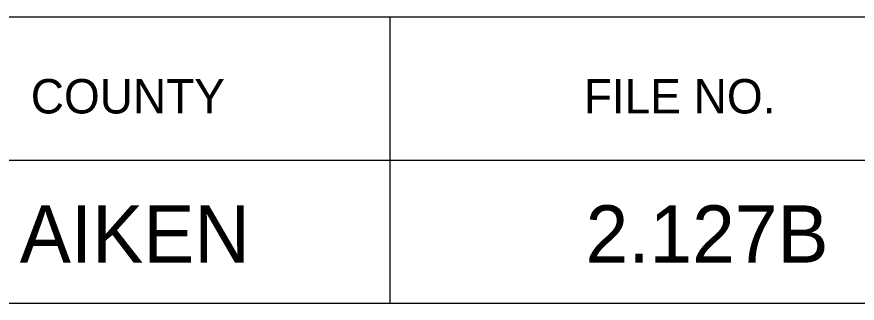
# Model space of a CAD drawing. Extents: x 1000 to 1162, y 999 to 8520.
# Drawn here: x 1140.74 to 1148.08, y 8115.05 to 8117.55 of the extents above; entities that cross this region are included whole.
import ezdxf

# ---------------------------------------------------------------- set-up
doc = ezdxf.new("R2010")
doc.units = 0
doc.layers.add('Level 20', color=7, linetype='Continuous')
doc.layers.add('Level 3', color=7, linetype='Continuous')

msp = doc.modelspace()

# ---------------------------------------------------------------- linework, layer by layer
at = {"layer": 'Level 3'}
for p, q in [((1133.055, 8117.5458), (1161.555, 8117.5458)), ((1133.055, 8117.5458), (1161.555, 8117.5458)), ((1133.055, 8117.5458), (1161.555, 8117.5458)), ((1133.055, 8117.5458), (1161.555, 8117.5458)), ((1133.055, 8117.5458), (1161.555, 8117.5458)), ((1133.055, 8117.5458), (1161.555, 8117.5458)), ((1133.055, 8117.5458), (1161.555, 8117.5458)), ((1133.055, 8117.5458), (1161.555, 8117.5458)), ((1133.055, 8117.5458), (1161.555, 8117.5458)), ((1133.055, 8117.5458), (1161.555, 8117.5458)), ((1133.055, 8117.5458), (1161.555, 8117.5458)), ((1133.055, 8117.5458), (1161.555, 8117.5458)), ((1133.055, 8117.5458), (1161.555, 8117.5458)), ((1133.055, 8117.5458), (1161.555, 8117.5458)), ((1133.055, 8117.5458), (1161.555, 8117.5458)), ((1133.055, 8117.5458), (1161.555, 8117.5458)), ((1133.055, 8117.5458), (1161.555, 8117.5458)), ((1133.055, 8117.5458), (1161.555, 8117.5458)), ((1133.055, 8117.5458), (1161.555, 8117.5458)), ((1133.055, 8117.5458), (1161.555, 8117.5458)), ((1133.055, 8117.5458), (1161.555, 8117.5458)), ((1133.055, 8117.5458), (1161.555, 8117.5458)), ((1133.055, 8117.5458), (1161.555, 8117.5458)), ((1133.055, 8117.5458), (1161.555, 8117.5458)), ((1133.055, 8117.5458), (1161.555, 8117.5458)), ((1133.055, 8117.5458), (1161.555, 8117.5458)), ((1133.055, 8117.5458), (1161.555, 8117.5458)), ((1133.055, 8117.5458), (1161.555, 8117.5458)), ((1133.055, 8117.5458), (1161.555, 8117.5458)), ((1133.055, 8117.5458), (1161.555, 8117.5458)), ((1133.055, 8117.5458), (1161.555, 8117.5458)), ((1133.055, 8117.5458), (1161.555, 8117.5458)), ((1133.055, 8117.5458), (1161.555, 8117.5458)), ((1133.055, 8117.5458), (1161.555, 8117.5458)), ((1133.055, 8117.5458), (1161.555, 8117.5458)), ((1133.055, 8117.5458), (1161.555, 8117.5458)), ((1133.055, 8117.5458), (1161.555, 8117.5458)), ((1133.055, 8117.5458), (1161.555, 8117.5458)), ((1133.055, 8117.5458), (1161.555, 8117.5458)), ((1133.055, 8117.5458), (1161.555, 8117.5458)), ((1133.055, 8117.5458), (1161.555, 8117.5458)), ((1133.055, 8117.5458), (1161.555, 8117.5458)), ((1133.055, 8117.5458), (1161.555, 8117.5458)), ((1133.055, 8117.5458), (1161.555, 8117.5458)), ((1133.055, 8117.5458), (1161.555, 8117.5458)), ((1133.055, 8117.5458), (1161.555, 8117.5458)), ((1133.055, 8117.5458), (1161.555, 8117.5458)), ((1133.055, 8117.5458), (1161.555, 8117.5458)), ((1133.055, 8117.5458), (1161.555, 8117.5458)), ((1133.055, 8117.5458), (1161.555, 8117.5458)), ((1133.055, 8117.5458), (1161.555, 8117.5458)), ((1133.055, 8117.5458), (1161.555, 8117.5458)), ((1133.055, 8117.5458), (1161.555, 8117.5458)), ((1133.055, 8117.5458), (1161.555, 8117.5458)), ((1133.055, 8117.5458), (1161.555, 8117.5458)), ((1133.055, 8117.5458), (1161.555, 8117.5458)), ((1133.055, 8117.5458), (1161.555, 8117.5458)), ((1133.055, 8117.5458), (1161.555, 8117.5458)), ((1133.055, 8117.5458), (1161.555, 8117.5458)), ((1133.055, 8117.5458), (1161.555, 8117.5458)), ((1143.9997, 8117.5458), (1143.9997, 8115.0458)), ((1143.9997, 8117.5458), (1143.9997, 8115.0458)), ((1143.9997, 8117.5458), (1143.9997, 8115.0458)), ((1143.9997, 8117.5458), (1143.9997, 8115.0458)), ((1143.9997, 8117.5458), (1143.9997, 8115.0458)), ((1143.9997, 8117.5458), (1143.9997, 8115.0458)), ((1143.9997, 8117.5458), (1143.9997, 8115.0458)), ((1143.9997, 8117.5458), (1143.9997, 8115.0458)), ((1143.9997, 8117.5458), (1143.9997, 8115.0458)), ((1143.9997, 8117.5458), (1143.9997, 8115.0458)), ((1143.9997, 8117.5458), (1143.9997, 8115.0458)), ((1143.9997, 8117.5458), (1143.9997, 8115.0458)), ((1143.9997, 8117.5458), (1143.9997, 8115.0458)), ((1143.9997, 8117.5458), (1143.9997, 8115.0458)), ((1143.9997, 8117.5458), (1143.9997, 8115.0458)), ((1143.9997, 8117.5458), (1143.9997, 8115.0458)), ((1143.9997, 8117.5458), (1143.9997, 8115.0458)), ((1143.9997, 8117.5458), (1143.9997, 8115.0458)), ((1143.9997, 8117.5458), (1143.9997, 8115.0458)), ((1143.9997, 8117.5458), (1143.9997, 8115.0458)), ((1143.9997, 8117.5458), (1143.9997, 8115.0458)), ((1143.9997, 8117.5458), (1143.9997, 8115.0458)), ((1143.9997, 8117.5458), (1143.9997, 8115.0458)), ((1143.9997, 8117.5458), (1143.9997, 8115.0458)), ((1143.9997, 8117.5458), (1143.9997, 8115.0458)), ((1143.9997, 8117.5458), (1143.9997, 8115.0458)), ((1143.9997, 8117.5458), (1143.9997, 8115.0458)), ((1143.9997, 8117.5458), (1143.9997, 8115.0458)), ((1143.9997, 8117.5458), (1143.9997, 8115.0458)), ((1143.9997, 8117.5458), (1143.9997, 8115.0458)), ((1143.9997, 8117.5458), (1143.9997, 8115.0458)), ((1143.9997, 8117.5458), (1143.9997, 8115.0458)), ((1143.9997, 8117.5458), (1143.9997, 8115.0458)), ((1143.9997, 8117.5458), (1143.9997, 8115.0458)), ((1143.9997, 8117.5458), (1143.9997, 8115.0458)), ((1143.9997, 8117.5458), (1143.9997, 8115.0458)), ((1143.9997, 8117.5458), (1143.9997, 8115.0458)), ((1143.9997, 8117.5458), (1143.9997, 8115.0458)), ((1143.9997, 8117.5458), (1143.9997, 8115.0458)), ((1143.9997, 8117.5458), (1143.9997, 8115.0458)), ((1143.9997, 8117.5458), (1143.9997, 8115.0458)), ((1143.9997, 8117.5458), (1143.9997, 8115.0458)), ((1143.9997, 8117.5458), (1143.9997, 8115.0458)), ((1143.9997, 8117.5458), (1143.9997, 8115.0458)), ((1143.9997, 8117.5458), (1143.9997, 8115.0458)), ((1143.9997, 8117.5458), (1143.9997, 8115.0458)), ((1143.9997, 8117.5458), (1143.9997, 8115.0458)), ((1143.9997, 8117.5458), (1143.9997, 8115.0458)), ((1143.9997, 8117.5458), (1143.9997, 8115.0458)), ((1143.9997, 8117.5458), (1143.9997, 8115.0458)), ((1143.9997, 8117.5458), (1143.9997, 8115.0458)), ((1143.9997, 8117.5458), (1143.9997, 8115.0458)), ((1143.9997, 8117.5458), (1143.9997, 8115.0458)), ((1143.9997, 8117.5458), (1143.9997, 8115.0458)), ((1143.9997, 8117.5458), (1143.9997, 8115.0458)), ((1143.9997, 8117.5458), (1143.9997, 8115.0458)), ((1143.9997, 8117.5458), (1143.9997, 8115.0458)), ((1143.9997, 8117.5458), (1143.9997, 8115.0458)), ((1143.9997, 8117.5458), (1143.9997, 8115.0458)), ((1143.9997, 8117.5458), (1143.9997, 8115.0458)), ((1133.055, 8116.2958), (1161.555, 8116.2958)), ((1133.055, 8116.2958), (1161.555, 8116.2958)), ((1133.055, 8116.2958), (1161.555, 8116.2958)), ((1133.055, 8116.2958), (1161.555, 8116.2958)), ((1133.055, 8116.2958), (1161.555, 8116.2958)), ((1133.055, 8116.2958), (1161.555, 8116.2958)), ((1133.055, 8116.2958), (1161.555, 8116.2958)), ((1133.055, 8116.2958), (1161.555, 8116.2958)), ((1133.055, 8116.2958), (1161.555, 8116.2958)), ((1133.055, 8116.2958), (1161.555, 8116.2958)), ((1133.055, 8116.2958), (1161.555, 8116.2958)), ((1133.055, 8116.2958), (1161.555, 8116.2958)), ((1133.055, 8116.2958), (1161.555, 8116.2958)), ((1133.055, 8116.2958), (1161.555, 8116.2958)), ((1133.055, 8116.2958), (1161.555, 8116.2958)), ((1133.055, 8116.2958), (1161.555, 8116.2958)), ((1133.055, 8116.2958), (1161.555, 8116.2958)), ((1133.055, 8116.2958), (1161.555, 8116.2958)), ((1133.055, 8116.2958), (1161.555, 8116.2958)), ((1133.055, 8116.2958), (1161.555, 8116.2958)), ((1133.055, 8116.2958), (1161.555, 8116.2958)), ((1133.055, 8116.2958), (1161.555, 8116.2958)), ((1133.055, 8116.2958), (1161.555, 8116.2958)), ((1133.055, 8116.2958), (1161.555, 8116.2958)), ((1133.055, 8116.2958), (1161.555, 8116.2958)), ((1133.055, 8116.2958), (1161.555, 8116.2958)), ((1133.055, 8116.2958), (1161.555, 8116.2958)), ((1133.055, 8116.2958), (1161.555, 8116.2958)), ((1133.055, 8116.2958), (1161.555, 8116.2958)), ((1133.055, 8116.2958), (1161.555, 8116.2958)), ((1133.055, 8116.2958), (1161.555, 8116.2958)), ((1133.055, 8116.2958), (1161.555, 8116.2958)), ((1133.055, 8116.2958), (1161.555, 8116.2958)), ((1133.055, 8116.2958), (1161.555, 8116.2958)), ((1133.055, 8116.2958), (1161.555, 8116.2958)), ((1133.055, 8116.2958), (1161.555, 8116.2958)), ((1133.055, 8116.2958), (1161.555, 8116.2958)), ((1133.055, 8116.2958), (1161.555, 8116.2958)), ((1133.055, 8116.2958), (1161.555, 8116.2958)), ((1133.055, 8116.2958), (1161.555, 8116.2958)), ((1133.055, 8116.2958), (1161.555, 8116.2958)), ((1133.055, 8116.2958), (1161.555, 8116.2958)), ((1133.055, 8116.2958), (1161.555, 8116.2958)), ((1133.055, 8116.2958), (1161.555, 8116.2958)), ((1133.055, 8116.2958), (1161.555, 8116.2958)), ((1133.055, 8116.2958), (1161.555, 8116.2958)), ((1133.055, 8116.2958), (1161.555, 8116.2958)), ((1133.055, 8116.2958), (1161.555, 8116.2958)), ((1133.055, 8116.2958), (1161.555, 8116.2958)), ((1133.055, 8116.2958), (1161.555, 8116.2958)), ((1133.055, 8116.2958), (1161.555, 8116.2958)), ((1133.055, 8116.2958), (1161.555, 8116.2958)), ((1133.055, 8116.2958), (1161.555, 8116.2958)), ((1133.055, 8116.2958), (1161.555, 8116.2958)), ((1133.055, 8116.2958), (1161.555, 8116.2958)), ((1133.055, 8116.2958), (1161.555, 8116.2958)), ((1133.055, 8116.2958), (1161.555, 8116.2958)), ((1133.055, 8116.2958), (1161.555, 8116.2958)), ((1133.055, 8116.2958), (1161.555, 8116.2958)), ((1133.055, 8116.2958), (1161.555, 8116.2958)), ((1133.055, 8115.0458), (1161.555, 8115.0458)), ((1133.055, 8115.0458), (1161.555, 8115.0458)), ((1133.055, 8115.0458), (1161.555, 8115.0458)), ((1133.055, 8115.0458), (1161.555, 8115.0458)), ((1133.055, 8115.0458), (1161.555, 8115.0458)), ((1133.055, 8115.0458), (1161.555, 8115.0458)), ((1133.055, 8115.0458), (1161.555, 8115.0458)), ((1133.055, 8115.0458), (1161.555, 8115.0458)), ((1133.055, 8115.0458), (1161.555, 8115.0458)), ((1133.055, 8115.0458), (1161.555, 8115.0458)), ((1133.055, 8115.0458), (1161.555, 8115.0458)), ((1133.055, 8115.0458), (1161.555, 8115.0458)), ((1133.055, 8115.0458), (1161.555, 8115.0458)), ((1133.055, 8115.0458), (1161.555, 8115.0458)), ((1133.055, 8115.0458), (1161.555, 8115.0458)), ((1133.055, 8115.0458), (1161.555, 8115.0458)), ((1133.055, 8115.0458), (1161.555, 8115.0458)), ((1133.055, 8115.0458), (1161.555, 8115.0458)), ((1133.055, 8115.0458), (1161.555, 8115.0458)), ((1133.055, 8115.0458), (1161.555, 8115.0458)), ((1133.055, 8115.0458), (1161.555, 8115.0458)), ((1133.055, 8115.0458), (1161.555, 8115.0458)), ((1133.055, 8115.0458), (1161.555, 8115.0458)), ((1133.055, 8115.0458), (1161.555, 8115.0458)), ((1133.055, 8115.0458), (1161.555, 8115.0458)), ((1133.055, 8115.0458), (1161.555, 8115.0458)), ((1133.055, 8115.0458), (1161.555, 8115.0458)), ((1133.055, 8115.0458), (1161.555, 8115.0458)), ((1133.055, 8115.0458), (1161.555, 8115.0458)), ((1133.055, 8115.0458), (1161.555, 8115.0458)), ((1133.055, 8115.0458), (1161.555, 8115.0458)), ((1133.055, 8115.0458), (1161.555, 8115.0458)), ((1133.055, 8115.0458), (1161.555, 8115.0458)), ((1133.055, 8115.0458), (1161.555, 8115.0458)), ((1133.055, 8115.0458), (1161.555, 8115.0458)), ((1133.055, 8115.0458), (1161.555, 8115.0458)), ((1133.055, 8115.0458), (1161.555, 8115.0458)), ((1133.055, 8115.0458), (1161.555, 8115.0458)), ((1133.055, 8115.0458), (1161.555, 8115.0458)), ((1133.055, 8115.0458), (1161.555, 8115.0458)), ((1133.055, 8115.0458), (1161.555, 8115.0458)), ((1133.055, 8115.0458), (1161.555, 8115.0458)), ((1133.055, 8115.0458), (1161.555, 8115.0458)), ((1133.055, 8115.0458), (1161.555, 8115.0458)), ((1133.055, 8115.0458), (1161.555, 8115.0458)), ((1133.055, 8115.0458), (1161.555, 8115.0458)), ((1133.055, 8115.0458), (1161.555, 8115.0458)), ((1133.055, 8115.0458), (1161.555, 8115.0458)), ((1133.055, 8115.0458), (1161.555, 8115.0458)), ((1133.055, 8115.0458), (1161.555, 8115.0458)), ((1133.055, 8115.0458), (1161.555, 8115.0458)), ((1133.055, 8115.0458), (1161.555, 8115.0458)), ((1133.055, 8115.0458), (1161.555, 8115.0458)), ((1133.055, 8115.0458), (1161.555, 8115.0458)), ((1133.055, 8115.0458), (1161.555, 8115.0458)), ((1133.055, 8115.0458), (1161.555, 8115.0458)), ((1133.055, 8115.0458), (1161.555, 8115.0458)), ((1133.055, 8115.0458), (1161.555, 8115.0458)), ((1133.055, 8115.0458), (1161.555, 8115.0458)), ((1133.055, 8115.0458), (1161.555, 8115.0458))]:
    msp.add_line(p, q, dxfattribs=at)

# ---------------------------------------------------------------- texts
at = {"layer": 'Level 20'}
for s, p in [('AIKEN', (1140.7706, 8115.4)), ('2.127B', (1145.7068, 8115.4))]:
    msp.add_text(s, height=0.5, dxfattribs=at).set_placement(p)
at = {"layer": 'Level 3'}
for s, p in [('COUNTY', (1140.8665, 8116.7021)), ('COUNTY', (1140.8665, 8116.7021)), ('COUNTY', (1140.8665, 8116.7021)), ('COUNTY', (1140.8665, 8116.7021)), ('COUNTY', (1140.8665, 8116.7021)), ('COUNTY', (1140.8665, 8116.7021)), ('COUNTY', (1140.8665, 8116.7021)), ('COUNTY', (1140.8665, 8116.7021)), ('COUNTY', (1140.8665, 8116.7021)), ('COUNTY', (1140.8665, 8116.7021)), ('COUNTY', (1140.8665, 8116.7021)), ('COUNTY', (1140.8665, 8116.7021)), ('COUNTY', (1140.8665, 8116.7021)), ('COUNTY', (1140.8665, 8116.7021)), ('COUNTY', (1140.8665, 8116.7021)), ('COUNTY', (1140.8665, 8116.7021)), ('COUNTY', (1140.8665, 8116.7021)), ('COUNTY', (1140.8665, 8116.7021)), ('COUNTY', (1140.8665, 8116.7021)), ('COUNTY', (1140.8665, 8116.7021)), ('COUNTY', (1140.8665, 8116.7021)), ('COUNTY', (1140.8665, 8116.7021)), ('COUNTY', (1140.8665, 8116.7021)), ('COUNTY', (1140.8665, 8116.7021)), ('COUNTY', (1140.8665, 8116.7021)), ('COUNTY', (1140.8665, 8116.7021)), ('COUNTY', (1140.8665, 8116.7021)), ('COUNTY', (1140.8665, 8116.7021)), ('COUNTY', (1140.8665, 8116.7021)), ('COUNTY', (1140.8665, 8116.7021)), ('COUNTY', (1140.8665, 8116.7021)), ('COUNTY', (1140.8665, 8116.7021)), ('COUNTY', (1140.8665, 8116.7021)), ('COUNTY', (1140.8665, 8116.7021)), ('COUNTY', (1140.8665, 8116.7021)), ('COUNTY', (1140.8665, 8116.7021)), ('COUNTY', (1140.8665, 8116.7021)), ('COUNTY', (1140.8665, 8116.7021)), ('COUNTY', (1140.8665, 8116.7021)), ('COUNTY', (1140.8665, 8116.7021)), ('COUNTY', (1140.8665, 8116.7021)), ('COUNTY', (1140.8665, 8116.7021)), ('COUNTY', (1140.8665, 8116.7021)), ('COUNTY', (1140.8665, 8116.7021)), ('COUNTY', (1140.8665, 8116.7021)), ('COUNTY', (1140.8665, 8116.7021)), ('COUNTY', (1140.8665, 8116.7021)), ('COUNTY', (1140.8665, 8116.7021)), ('COUNTY', (1140.8665, 8116.7021)), ('COUNTY', (1140.8665, 8116.7021)), ('COUNTY', (1140.8665, 8116.7021)), ('COUNTY', (1140.8665, 8116.7021)), ('COUNTY', (1140.8665, 8116.7021)), ('COUNTY', (1140.8665, 8116.7021)), ('COUNTY', (1140.8665, 8116.7021)), ('COUNTY', (1140.8665, 8116.7021)), ('COUNTY', (1140.8665, 8116.7021)), ('COUNTY', (1140.8665, 8116.7021)), ('COUNTY', (1140.8665, 8116.7021)), ('COUNTY', (1140.8665, 8116.7021)), ('FILE NO.', (1145.6908, 8116.7021)), ('FILE NO.', (1145.6908, 8116.7021)), ('FILE NO.', (1145.6908, 8116.7021)), ('FILE NO.', (1145.6908, 8116.7021)), ('FILE NO.', (1145.6908, 8116.7021)), ('FILE NO.', (1145.6908, 8116.7021)), ('FILE NO.', (1145.6908, 8116.7021)), ('FILE NO.', (1145.6908, 8116.7021)), ('FILE NO.', (1145.6908, 8116.7021)), ('FILE NO.', (1145.6908, 8116.7021)), ('FILE NO.', (1145.6908, 8116.7021)), ('FILE NO.', (1145.6908, 8116.7021)), ('FILE NO.', (1145.6908, 8116.7021)), ('FILE NO.', (1145.6908, 8116.7021)), ('FILE NO.', (1145.6908, 8116.7021)), ('FILE NO.', (1145.6908, 8116.7021)), ('FILE NO.', (1145.6908, 8116.7021)), ('FILE NO.', (1145.6908, 8116.7021)), ('FILE NO.', (1145.6908, 8116.7021)), ('FILE NO.', (1145.6908, 8116.7021)), ('FILE NO.', (1145.6908, 8116.7021)), ('FILE NO.', (1145.6908, 8116.7021)), ('FILE NO.', (1145.6908, 8116.7021)), ('FILE NO.', (1145.6908, 8116.7021)), ('FILE NO.', (1145.6908, 8116.7021)), ('FILE NO.', (1145.6908, 8116.7021)), ('FILE NO.', (1145.6908, 8116.7021)), ('FILE NO.', (1145.6908, 8116.7021)), ('FILE NO.', (1145.6908, 8116.7021)), ('FILE NO.', (1145.6908, 8116.7021)), ('FILE NO.', (1145.6908, 8116.7021)), ('FILE NO.', (1145.6908, 8116.7021)), ('FILE NO.', (1145.6908, 8116.7021)), ('FILE NO.', (1145.6908, 8116.7021)), ('FILE NO.', (1145.6908, 8116.7021)), ('FILE NO.', (1145.6908, 8116.7021)), ('FILE NO.', (1145.6908, 8116.7021)), ('FILE NO.', (1145.6908, 8116.7021)), ('FILE NO.', (1145.6908, 8116.7021)), ('FILE NO.', (1145.6908, 8116.7021)), ('FILE NO.', (1145.6908, 8116.7021)), ('FILE NO.', (1145.6908, 8116.7021)), ('FILE NO.', (1145.6908, 8116.7021)), ('FILE NO.', (1145.6908, 8116.7021)), ('FILE NO.', (1145.6908, 8116.7021)), ('FILE NO.', (1145.6908, 8116.7021)), ('FILE NO.', (1145.6908, 8116.7021)), ('FILE NO.', (1145.6908, 8116.7021)), ('FILE NO.', (1145.6908, 8116.7021)), ('FILE NO.', (1145.6908, 8116.7021)), ('FILE NO.', (1145.6908, 8116.7021)), ('FILE NO.', (1145.6908, 8116.7021)), ('FILE NO.', (1145.6908, 8116.7021)), ('FILE NO.', (1145.6908, 8116.7021)), ('FILE NO.', (1145.6908, 8116.7021)), ('FILE NO.', (1145.6908, 8116.7021)), ('FILE NO.', (1145.6908, 8116.7021)), ('FILE NO.', (1145.6908, 8116.7021)), ('FILE NO.', (1145.6908, 8116.7021)), ('FILE NO.', (1145.6908, 8116.7021))]:
    msp.add_text(s, height=0.3, dxfattribs=at).set_placement(p)

doc.saveas('drawing.dxf')
